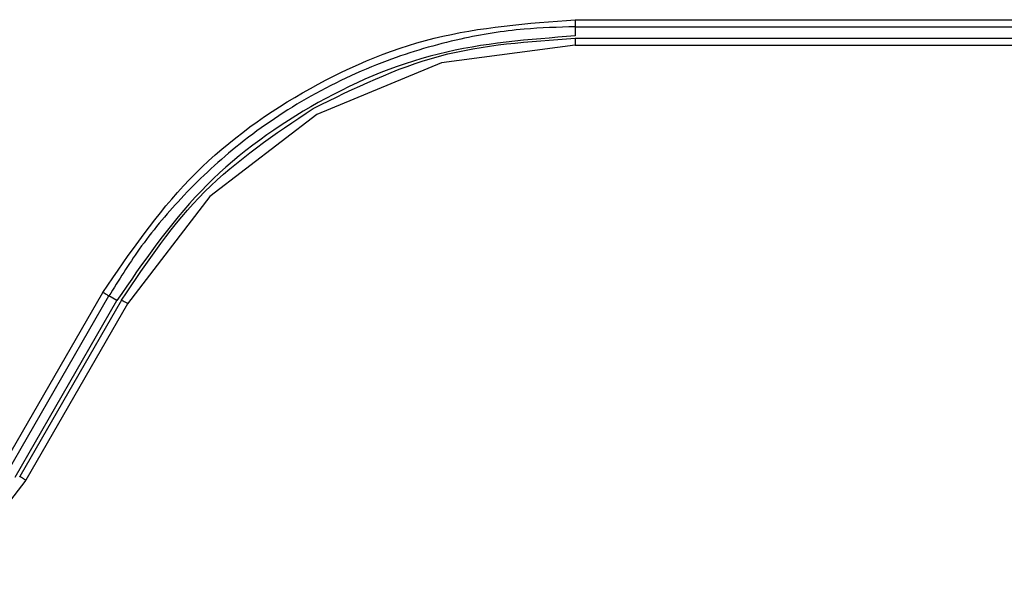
# Model space of a CAD drawing. Header units: inches. Extents: x 170 to 312, y 215 to 248.
# Tile 264 of 656: x 206.4654 to 206.502, y 242.1411 to 242.1624. Entities that reach past the tile are written whole.
import ezdxf

# ---------------------------------------------------------------- set-up
doc = ezdxf.new("R2010")
doc.units = ezdxf.units.IN
doc.header["$LTSCALE"] = 0.25
doc.header["$MEASUREMENT"] = 0
doc.layers.add('MOTOR RH', color=7, linetype='Continuous')

msp = doc.modelspace()

# ---------------------------------------------------------------- linework, layer by layer
at = {"layer": 'MOTOR RH'}
for p, q in [((206.4860195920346, 242.1624062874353), (206.5059973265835, 242.1624062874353)), ((206.4860195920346, 242.1621433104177), (206.4860195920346, 242.1617997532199)), ((206.4860195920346, 242.1621433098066), (206.5059973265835, 242.1621433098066)), ((206.4860137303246, 242.1617061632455), (206.4860136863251, 242.161716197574)), ((206.4860136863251, 242.1617161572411), (206.5068047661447, 242.1617161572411)), ((206.4860136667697, 242.1614540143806), (206.4810390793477, 242.160799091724)), ((206.4860136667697, 242.1614540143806), (206.5068047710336, 242.1614540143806)), ((206.4810390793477, 242.160799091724), (206.476403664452, 242.1588788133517)), ((206.476403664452, 242.1588788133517), (206.4724230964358, 242.1558242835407)), ((206.4724230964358, 242.1558242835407), (206.4693687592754, 242.1518433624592)), ((206.46465877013, 242.1456977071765), (206.4684469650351, 242.1522600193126)), ((206.4648860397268, 242.1455672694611), (206.4686742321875, 242.1521290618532)), ((206.4651834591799, 242.1453955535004), (206.4689718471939, 242.1519572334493)), ((206.4691414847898, 242.1519750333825), (206.465353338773, 242.1454132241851)), ((206.4693687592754, 242.1518433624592), (206.46558058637, 242.1452810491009)), ((206.4689718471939, 242.1519572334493), (206.4686742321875, 242.1521290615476)), ((206.46558058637, 242.1452810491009), (206.4623785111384, 242.1411071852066))]:
    msp.add_line(p, q, dxfattribs=at)
for points, knots in [([(206.4684469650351, 242.1522600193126), (206.4694488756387, 242.1537276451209), (206.4714526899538, 242.1566628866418), (206.4757722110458, 242.1598638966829), (206.4807039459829, 242.1620044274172), (206.4842477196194, 242.1622723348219), (206.4860195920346, 242.1624062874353)], [0, 0, 0, 0, 0.2500048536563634, 0.5000079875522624, 0.7500060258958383, 1, 1, 1, 1]), ([(206.4860195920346, 242.1621433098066), (206.4853825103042, 242.1621254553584), (206.4839506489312, 242.1620853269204), (206.4815901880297, 242.1617025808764), (206.4788407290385, 242.1608996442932), (206.4760071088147, 242.1595622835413), (206.4734409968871, 242.1577981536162), (206.4713915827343, 242.1558741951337), (206.4698278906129, 242.1539947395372), (206.4690373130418, 242.1527162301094), (206.4686742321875, 242.1521290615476)], [0, 0, 0, 0, 0.09116499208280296, 0.2048962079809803, 0.3411780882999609, 0.4999915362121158, 0.6512486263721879, 0.7850097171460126, 0.9012635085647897, 1, 1, 1, 1]), ([(206.4860195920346, 242.1624062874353), (206.4860195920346, 242.1623722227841), (206.4860195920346, 242.1623040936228), (206.4860195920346, 242.1622177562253), (206.4860195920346, 242.1621566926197), (206.4860195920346, 242.1621477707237), (206.4860195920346, 242.1621433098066)], [0, 0, 0, 0, 0.2500033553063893, 0.5000056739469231, 0.7500045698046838, 1, 1, 1, 1]), ([(206.4860195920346, 242.1617997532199), (206.4843006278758, 242.1616698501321), (206.4808626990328, 242.161410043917), (206.4760779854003, 242.1593340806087), (206.4718877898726, 242.1562283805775), (206.469943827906, 242.153380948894), (206.4689718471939, 242.1519572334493)], [0, 0, 0, 0, 0.2499999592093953, 0.4999999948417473, 0.7500000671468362, 1, 1, 1, 1]), ([(206.4762724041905, 242.1591059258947), (206.4778100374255, 242.1598615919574), (206.4808853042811, 242.1613729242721), (206.4843042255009, 242.1616017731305), (206.4860136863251, 242.161716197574)], [0, 0, 0, 0, 0.4999999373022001, 1, 1, 1, 1]), ([(206.4860136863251, 242.1617161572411), (206.4860136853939, 242.1617122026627), (206.4860136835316, 242.1617042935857), (206.4860136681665, 242.1616436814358), (206.4860136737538, 242.1615570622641), (206.4860136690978, 242.1614883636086), (206.4860136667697, 242.1614540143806)], [0, 0, 0, 0, 0.2500009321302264, 0.4999968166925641, 0.7499991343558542, 1, 1, 1, 1]), ([(206.4691414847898, 242.1519750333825), (206.4700952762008, 242.1533982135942), (206.4720028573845, 242.1562445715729), (206.4748492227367, 242.1581521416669), (206.4762724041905, 242.1591059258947)], [0, 0, 0, 0, 0.5000004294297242, 1, 1, 1, 1]), ([(206.4686742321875, 242.1521290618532), (206.4686703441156, 242.1521312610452), (206.4686625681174, 242.152135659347), (206.4686098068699, 242.1521660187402), (206.4685352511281, 242.1522090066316), (206.4684763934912, 242.1522430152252), (206.4684469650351, 242.1522600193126)], [0, 0, 0, 0, 0.2500059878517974, 0.5000026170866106, 0.750004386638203, 1, 1, 1, 1]), ([(206.4693687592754, 242.1518433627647), (206.4693536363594, 242.1518520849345), (206.469323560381, 242.1518694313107), (206.4692663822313, 242.1519024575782), (206.4692037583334, 242.1519386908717), (206.4691613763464, 242.1519633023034), (206.4691429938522, 242.1519740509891), (206.4691419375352, 242.1519747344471), (206.4691414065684, 242.1519750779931)], [0, 0, 0, 0, 0.1263392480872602, 0.2512595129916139, 0.5000438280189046, 0.7488406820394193, 0.8737526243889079, 1, 1, 1, 1]), ([(206.46558058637, 242.1452810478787), (206.4655653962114, 242.1452898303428), (206.4655351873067, 242.1453072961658), (206.4654777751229, 242.145340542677), (206.4654149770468, 242.1453769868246), (206.4653726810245, 242.145401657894), (206.4653545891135, 242.1454123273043), (206.4653537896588, 242.1454129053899), (206.4653533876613, 242.1454131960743)], [0, 0, 0, 0, 0.1263358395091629, 0.2512460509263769, 0.5000057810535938, 0.748767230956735, 0.8736702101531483, 1, 1, 1, 1])]:
    msp.add_open_spline(points, degree=3, knots=knots, dxfattribs=at)

doc.saveas('drawing.dxf')
